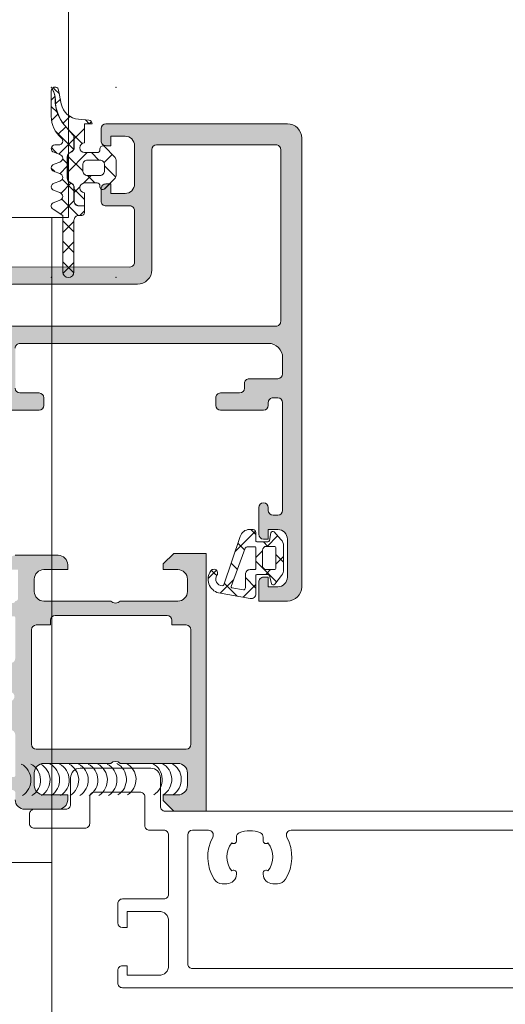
# Model space of a CAD drawing. Header units: millimetres. Extents: x 144573 to 336993, y 74252 to 247042.
# Tile 815 of 1056: x 198289 to 198340, y 222058 to 222161. Entities that reach past the tile are written whole.
import ezdxf

# ---------------------------------------------------------------- set-up
doc = ezdxf.new("R2010")
doc.units = ezdxf.units.MM
doc.layers.add('FASÁDA DETAILNÍ', color=255, linetype='Continuous', lineweight=0)

msp = doc.modelspace()

# ---------------------------------------------------------------- hatches: boundary and pattern name
at = {"layer": 'FASÁDA DETAILNÍ'}
h = msp.add_hatch(dxfattribs=at)
h.set_pattern_fill('ANSI37', color=256, scale=0.48, style=0)
h.set_pattern_definition([(45, (198296.3052, 222150.2191), (-1.07763, 1.07763), []), (135, (198296.3052, 222150.2191), (-1.07763, -1.07763), [])])
edge = h.paths.add_edge_path()
edge.add_line((198293.222, 222143.005), (198292.615, 222143.232))
edge.add_arc((198292.715, 222143.609), 0.39, 104.92937, 255.07063, ccw=False)
edge.add_line((198292.615, 222143.986), (198293.222, 222144.213))
edge.add_arc((198293.115, 222144.609), 0.41, -74.93237, 74.93237)
edge.add_line((198293.222, 222145.005), (198292.615, 222145.232))
edge.add_arc((198292.715, 222145.609), 0.39, 104.92916, 255.07084, ccw=False)
edge.add_line((198292.615, 222145.986), (198293.222, 222146.213))
edge.add_arc((198293.115, 222146.609), 0.41, -74.93257, 74.93258)
edge.add_line((198293.222, 222147.005), (198292.615, 222147.232))
edge.add_arc((198292.715, 222147.609), 0.39, 90, 255.07068, ccw=False)
edge.add_line((198292.715, 222147.999), (198293.115, 222147.999))
edge.add_arc((198293.115, 222148.409), 0.41, -90, 49.68006)
edge.add_arc((198295.315, 222151.001), 2.99, 179.99867, 229.68006, ccw=False)
edge.add_line((198292.325, 222151.001), (198292.325, 222153.673))
edge.add_arc((198292.715, 222153.674), 0.39, 144.35943, 180.08193, ccw=False)
edge.add_line((198292.398, 222153.901), (198292.528, 222153.643))
edge.add_arc((198290.749, 222152.75), 1.99, -0.61887, 26.65479, ccw=False)
edge.add_arc((198296.753, 222152.685), 4.014, 179.38113, 220.64118)
edge.add_line((198293.707, 222150.071), (198294.588, 222149.045))
edge.add_arc((198294.219, 222148.728), 0.486, 0, 40.64118, ccw=False)
edge.add_line((198294.705, 222148.728), (198294.705, 222147.731))
edge.add_arc((198294.215, 222147.731), 0.49, -60, 0, ccw=False)
edge.add_line((198294.46, 222147.306), (198294.26, 222147.191))
edge.add_arc((198294.515, 222146.749), 0.51, 120, 180)
edge.add_line((198294.005, 222146.749), (198294.005, 222144.512))
edge.add_arc((198294.515, 222144.512), 0.51, 180, 240)
edge.add_line((198294.26, 222144.07), (198294.46, 222143.955))
edge.add_arc((198294.215, 222143.531), 0.49, 0, 60, ccw=False)
edge.add_line((198294.705, 222143.531), (198294.705, 222142.131))
edge.add_arc((198295.215, 222142.131), 0.51, 180, 270)
edge.add_line((198295.215, 222141.621), (198295.805, 222141.621))
edge.add_line((198295.805, 222141.621), (198295.805, 222140.909))
edge.add_arc((198295.515, 222140.909), 0.29, -90, -0.00008, ccw=False)
edge.add_line((198295.515, 222140.619), (198295.215, 222140.619))
edge.add_arc((198295.215, 222140.109), 0.51, 89.9796, 180.02429)
edge.add_line((198294.705, 222140.109), (198294.705, 222134.709))
edge.add_arc((198294.115, 222134.709), 0.59, -180, -0.00032, ccw=False)
edge.add_line((198293.525, 222134.709), (198293.525, 222140.614))
edge.add_line((198293.525, 222140.614), (198292.52, 222141.271))
edge.add_arc((198292.715, 222141.609), 0.39, 104.92976, 240.04058, ccw=False)
edge.add_line((198292.615, 222141.986), (198293.222, 222142.213))
edge.add_arc((198293.115, 222142.609), 0.41, -74.93237, 74.93237)
h = msp.add_hatch(dxfattribs=at)
h.set_pattern_fill('ANSI37', color=256, scale=0.625, style=0)
h.set_pattern_definition([(45, (198296.3052, 222150.2191), (-1.40317, 1.40317), []), (135, (198296.3052, 222150.2191), (-1.40317, -1.40317), [])])
edge = h.paths.add_edge_path()
edge.add_arc((198297.715, 222143.609), 0.29, -179.99949, -44.99756, ccw=False)
edge.add_line((198297.425, 222143.609), (198297.425, 222143.709))
edge.add_arc((198297.115, 222143.709), 0.31, 0, 90)
edge.add_line((198297.115, 222144.019), (198295.815, 222144.019))
edge.add_arc((198295.815, 222143.509), 0.51, 90, 268.87648)
edge.add_line((198295.805, 222142.999), (198295.805, 222141.641))
edge.add_line((198295.805, 222141.641), (198295.215, 222141.641))
edge.add_arc((198295.215, 222142.131), 0.49, 180, 270, ccw=False)
edge.add_line((198294.725, 222142.131), (198294.725, 222143.531))
edge.add_arc((198294.215, 222143.531), 0.51, 0, 60)
edge.add_line((198294.47, 222143.972), (198294.27, 222144.088))
edge.add_arc((198294.515, 222144.512), 0.49, 180, 240, ccw=False)
edge.add_line((198294.025, 222144.512), (198294.025, 222146.749))
edge.add_arc((198294.515, 222146.749), 0.49, 120, 180, ccw=False)
edge.add_line((198294.27, 222147.173), (198294.47, 222147.289))
edge.add_arc((198294.215, 222147.731), 0.51, -60, 0)
edge.add_line((198294.725, 222147.731), (198294.725, 222148.728))
edge.add_arc((198294.219, 222148.728), 0.506, 0, 40.64118)
edge.add_line((198294.603, 222149.058), (198293.722, 222150.084))
edge.add_arc((198296.753, 222152.685), 3.994, 179.38113, 220.64118, ccw=False)
edge.add_arc((198290.749, 222152.75), 2.01, -0.61887, 26.65479)
edge.add_line((198292.546, 222153.652), (198292.412, 222153.919))
edge.add_arc((198292.715, 222153.674), 0.39, 11.01056, 141.08797, ccw=False)
edge.add_line((198293.098, 222153.748), (198293.378, 222152.31))
edge.add_arc((198295.351, 222152.694), 2.01, 191.0025, 265.00475)
edge.add_line((198295.176, 222150.691), (198296.249, 222150.598))
edge.add_arc((198296.215, 222150.209), 0.39, 1.46987, 85.084, ccw=False)
edge.add_line((198296.605, 222150.219), (198295.805, 222150.219))
edge.add_line((198295.805, 222150.219), (198295.805, 222148.219))
edge.add_arc((198295.815, 222147.709), 0.51, 91.12352, 270)
edge.add_line((198295.815, 222147.199), (198297.115, 222147.199))
edge.add_arc((198297.115, 222147.509), 0.31, -90, 0)
edge.add_line((198297.425, 222147.509), (198297.425, 222147.609))
edge.add_arc((198297.715, 222147.609), 0.29, 45.00331, 179.99443, ccw=False)
edge.add_line((198297.92, 222147.814), (198298.962, 222146.774))
edge.add_arc((198298.615, 222146.427), 0.49, 0, 45.02016, ccw=False)
edge.add_line((198299.105, 222146.427), (198299.105, 222144.791))
edge.add_arc((198298.615, 222144.791), 0.49, -45.0277, 0, ccw=False)
edge.add_line((198298.961, 222144.444), (198297.92, 222143.404))
edge = h.paths.add_edge_path()
edge.add_arc((198296.115, 222145.309), 0.5, 180, 270)
edge.add_line((198296.115, 222144.809), (198297.415, 222144.809))
edge.add_arc((198297.415, 222145.309), 0.5, 269.99786, 360.00214)
edge.add_line((198297.915, 222145.309), (198297.915, 222145.909))
edge.add_arc((198297.415, 222145.909), 0.5, -0.00214, 90.00214)
edge.add_line((198297.415, 222146.409), (198296.115, 222146.409))
edge.add_arc((198296.115, 222145.909), 0.5, 90, 180)
edge.add_line((198295.615, 222145.909), (198295.615, 222145.309))
h = msp.add_hatch(color=256, dxfattribs=at)
edge = h.paths.add_edge_path(flags=16)
edge.add_ellipse((198315.851, 222129.519), major_axis=(-0.5, 0), ratio=1, start_angle=89.99702, end_angle=180.00298)
edge.add_line((198316.351, 222129.519), (198316.351, 222147.519))
edge.add_ellipse((198315.851, 222147.519), major_axis=(-0.5, 0), ratio=1, start_angle=179.99702, end_angle=270.00298)
edge.add_line((198315.851, 222148.019), (198303.351, 222148.019))
edge.add_ellipse((198303.351, 222147.519), major_axis=(-0.5, 0), ratio=1, start_angle=270.0025, end_angle=359.9975)
edge.add_line((198302.851, 222147.519), (198302.851, 222134.916))
edge.add_ellipse((198301.351, 222134.916), major_axis=(-1.5, 0), ratio=1, start_angle=89.99996, end_angle=180.00004, ccw=False)
edge.add_line((198301.351, 222133.416), (198288.351, 222133.416))
edge.add_ellipse((198288.351, 222132.916), major_axis=(-0.5, 0), ratio=1, start_angle=-90.00004, end_angle=0.00004)
edge.add_line((198287.851, 222132.916), (198287.851, 222129.519))
edge.add_ellipse((198288.351, 222129.519), major_axis=(-0.5, 0), ratio=1, start_angle=-0.00004, end_angle=90.00004)
edge.add_line((198288.351, 222129.019), (198315.851, 222129.019))
edge = h.paths.add_edge_path()
edge.add_line((198317.051, 222100.219), (198314.051, 222100.219))
edge.add_line((198314.051, 222100.219), (198314.051, 222102.219))
edge.add_arc((198314.551, 222102.219), 0.5, 89.99702, 180.00298, ccw=False)
edge.add_line((198314.551, 222102.719), (198315.051, 222102.719))
edge.add_line((198315.051, 222102.719), (198315.051, 222101.719))
edge.add_line((198315.051, 222101.719), (198316.051, 222101.719))
edge.add_arc((198316.051, 222102.719), 1, 270.00367, 359.99633)
edge.add_line((198317.051, 222102.719), (198317.051, 222106.719))
edge.add_arc((198316.051, 222106.719), 1, 0.00172, 89.99828)
edge.add_line((198316.051, 222107.719), (198315.051, 222107.719))
edge.add_line((198315.051, 222107.719), (198315.051, 222106.719))
edge.add_line((198315.051, 222106.719), (198314.551, 222106.719))
edge.add_arc((198314.551, 222107.219), 0.5, 180.00064, 269.99936, ccw=False)
edge.add_line((198314.051, 222107.219), (198314.051, 222110.019))
edge.add_arc((198314.551, 222110.019), 0.5, 0, 180, ccw=False)
edge.add_line((198315.051, 222110.019), (198315.051, 222109.719))
edge.add_arc((198315.551, 222109.719), 0.5, 180.00123, 269.99877)
edge.add_line((198315.551, 222109.219), (198316.051, 222109.219))
edge.add_arc((198316.051, 222109.719), 0.5, 270.00778, 359.99222)
edge.add_line((198316.551, 222109.719), (198316.551, 222121.019))
edge.add_arc((198316.051, 222121.019), 0.5, 0.0025, 89.9975)
edge.add_line((198316.051, 222121.519), (198315.551, 222121.519))
edge.add_arc((198315.551, 222121.019), 0.5, 89.99282, 180.00718)
edge.add_line((198315.051, 222121.019), (198315.051, 222120.719))
edge.add_arc((198314.551, 222120.719), 0.5, 270.0072, 359.9928, ccw=False)
edge.add_line((198314.551, 222120.219), (198310.051, 222120.219))
edge.add_arc((198310.051, 222120.719), 0.5, 180.00064, 269.99936, ccw=False)
edge.add_line((198309.551, 222120.719), (198309.551, 222121.519))
edge.add_arc((198310.051, 222121.519), 0.5, 89.99702, 180.00298, ccw=False)
edge.add_line((198310.051, 222122.019), (198312.051, 222122.019))
edge.add_arc((198312.051, 222122.519), 0.5, 270.00778, 359.99222)
edge.add_line((198312.551, 222122.519), (198312.551, 222123.019))
edge.add_arc((198313.051, 222123.019), 0.5, 89.99282, 180.00718, ccw=False)
edge.add_line((198313.051, 222123.519), (198316.051, 222123.519))
edge.add_arc((198316.051, 222124.019), 0.5, 270.00631, 359.99369)
edge.add_line((198316.551, 222124.019), (198316.551, 222125.719))
edge.add_arc((198315.051, 222125.719), 1.5, 359.99878, 450.00122)
edge.add_line((198315.051, 222127.219), (198289.051, 222127.219))
edge.add_arc((198289.051, 222126.719), 0.5, 89.99761, 180.00239)
edge.add_line((198288.551, 222126.719), (198288.551, 222122.519))
edge.add_arc((198289.051, 222122.519), 0.5, 180.00064, 269.99936)
edge.add_line((198289.051, 222122.019), (198291.051, 222122.019))
edge.add_arc((198291.051, 222121.519), 0.5, 0.0025, 89.9975, ccw=False)
edge.add_line((198291.551, 222121.519), (198291.551, 222120.719))
edge.add_arc((198291.051, 222120.719), 0.5, 270.00602, 359.99398, ccw=False)
edge.add_line((198291.051, 222120.219), (198286.051, 222120.219))
edge.add_line((198286.051, 222120.219), (198285.293, 222120.436))
edge.add_arc((198285.211, 222120.148), 0.3, 73.99998, 142.09519)
edge.add_arc((198284.737, 222120.517), 0.3, 270.00003, 322.09528, ccw=False)
edge.add_line((198284.737, 222120.217), (198282.673, 222120.217))
edge.add_arc((198282.673, 222120.617), 0.4, 158.02623, 270.00007, ccw=False)
edge.add_line((198282.302, 222120.766), (198283.118, 222122.79))
edge.add_arc((198283.304, 222122.715), 0.2, 65.85891, 158.02609, ccw=False)
edge.add_line((198283.386, 222122.897), (198285.769, 222121.829))
edge.add_arc((198285.851, 222122.011), 0.2, 245.85897, 360.8199)
edge.add_line((198286.051, 222122.014), (198286.051, 222133.318))
edge.add_arc((198285.86, 222133.327), 0.192, 357.47778, 451.04445)
edge.add_line((198285.856, 222133.518), (198285.436, 222133.518))
edge.add_line((198285.436, 222133.518), (198282.97, 222132.087))
edge.add_arc((198282.819, 222132.346), 0.3, 195.99997, 300.1792, ccw=False)
edge.add_line((198282.531, 222132.263), (198282.103, 222133.755))
edge.add_line((198282.103, 222133.755), (198281.605, 222134.619))
edge.add_arc((198281.951, 222134.819), 0.4, 90.00003, 209.99999, ccw=False)
edge.add_line((198281.951, 222135.219), (198286.059, 222135.218))
edge.add_line((198286.059, 222135.218), (198300.551, 222135.216))
edge.add_arc((198300.551, 222135.716), 0.5, 269.97959, 360.00002)
edge.add_line((198301.051, 222135.716), (198301.051, 222141.119))
edge.add_arc((198300.551, 222141.119), 0.5, 359.99996, 450.00004)
edge.add_line((198300.551, 222141.619), (198298.051, 222141.619))
edge.add_arc((198298.051, 222142.119), 0.5, 179.99996, 270.00004, ccw=False)
edge.add_line((198297.551, 222142.119), (198297.551, 222143.419))
edge.add_arc((198298.051, 222143.419), 0.5, 89.99761, 180.00239, ccw=False)
edge.add_line((198298.051, 222143.919), (198298.551, 222143.919))
edge.add_line((198298.551, 222143.919), (198298.551, 222142.919))
edge.add_line((198298.551, 222142.919), (198300.051, 222142.919))
edge.add_arc((198300.051, 222143.919), 1, 270.00182, 359.99818)
edge.add_line((198301.051, 222143.919), (198301.051, 222147.919))
edge.add_arc((198300.051, 222147.919), 1, 0.00397, 89.99603)
edge.add_line((198300.051, 222148.919), (198298.551, 222148.919))
edge.add_line((198298.551, 222148.919), (198298.551, 222147.919))
edge.add_line((198298.551, 222147.919), (198298.051, 222147.919))
edge.add_arc((198298.051, 222148.419), 0.5, 179.99702, 270.00298, ccw=False)
edge.add_line((198297.551, 222148.419), (198297.551, 222149.719))
edge.add_arc((198298.051, 222149.719), 0.5, 90.00064, 179.99936, ccw=False)
edge.add_line((198298.051, 222150.219), (198317.051, 222150.219))
edge.add_arc((198317.051, 222148.719), 1.5, -0.00112, 90.00112, ccw=False)
edge.add_line((198318.551, 222148.719), (198318.551, 222101.719))
edge.add_arc((198317.051, 222101.719), 1.5, 270.0023, 359.9977, ccw=False)
h = msp.add_hatch(dxfattribs=at)
h.set_pattern_fill('ANSI37', color=256, scale=0.625, angle=90, style=0)
h.set_pattern_definition([(135, (223145.3693, 214980.7192), (-1.40316502, -1.40316502), []), (225, (223145.3693, 214980.7192), (1.40316502, -1.40316502), [])])
edge = h.paths.add_edge_path(flags=16)
edge.add_ellipse((198313.149, 222103.021), major_axis=(-0.498, 0), ratio=1, start_angle=-90.19258, end_angle=0.25472, ccw=False)
edge.add_line((198313.151, 222103.519), (198313.651, 222103.519))
edge.add_ellipse((198313.651, 222103.619), major_axis=(-0.1, 0), ratio=1, start_angle=89.99183, end_angle=180.00874)
edge.add_line((198313.751, 222103.619), (198313.751, 222105.82))
edge.add_ellipse((198313.651, 222105.82), major_axis=(-0.1, 0), ratio=1, start_angle=180.00152, end_angle=269.99848)
edge.add_line((198313.651, 222105.92), (198312.839, 222105.92))
edge.add_ellipse((198312.839, 222105.72), major_axis=(-0.2, 0), ratio=1, start_angle=270.00243, end_angle=344.31138)
edge.add_line((198312.647, 222105.774), (198311.159, 222101.755))
edge.add_ellipse((198311.253, 222101.721), major_axis=(-0.1, 0), ratio=1, start_angle=-20.31218, end_angle=79.67772)
edge.add_line((198311.235, 222101.622), (198312.445, 222101.402))
edge.add_ellipse((198312.451, 222101.602), major_axis=(-0.2, 0), ratio=1, start_angle=88.13503, end_angle=180.00104)
edge.add_line((198312.651, 222101.602), (198312.651, 222103.019))
edge = h.paths.add_edge_path(flags=16)
edge.add_ellipse((198315.651, 222103.719), major_axis=(-0.2, 0), ratio=1, start_angle=89.99976, end_angle=180.00024)
edge.add_line((198315.851, 222103.719), (198315.851, 222105.754))
edge.add_ellipse((198315.651, 222105.754), major_axis=(-0.2, 0), ratio=1, start_angle=179.99865, end_angle=270.00049)
edge.add_line((198315.651, 222105.954), (198314.851, 222105.954))
edge.add_ellipse((198314.851, 222105.554), major_axis=(-0.4, 0), ratio=1, start_angle=270.00126, end_angle=359.99802)
edge.add_line((198314.451, 222105.554), (198314.451, 222103.919))
edge.add_ellipse((198314.851, 222103.919), major_axis=(-0.4, 0), ratio=1, start_angle=-0.00044, end_angle=90.00101)
edge.add_line((198314.851, 222103.519), (198315.651, 222103.519))
edge = h.paths.add_edge_path()
edge.add_arc((198315.575, 222102.119), 0.2, 195.00152, 319.99768, ccw=False)
edge.add_line((198315.381, 222102.067), (198315.191, 222102.871))
edge.add_arc((198314.998, 222102.819), 0.2, 15.00286, 89.99725)
edge.add_line((198314.998, 222103.019), (198313.901, 222103.019))
edge.add_arc((198313.901, 222102.869), 0.15, 89.99604, 180.00396)
edge.add_line((198313.751, 222102.869), (198313.751, 222100.986))
edge.add_arc((198313.251, 222100.986), 0.5, -99.93357, 0.00022, ccw=False)
edge.add_line((198313.165, 222100.494), (198309.845, 222101.075))
edge.add_arc((198310.251, 222102.519), 1.5, 144.91245, 254.29308, ccw=False)
edge.add_arc((198309.351, 222103.151), 0.4, -35.088, 144.912, ccw=False)
edge.add_arc((198310.232, 222102.517), 0.686, 143.85881, 269.51564)
edge.add_arc((198310.246, 222101.98), 0.15, 262.50392, 340.98385)
edge.add_line((198310.388, 222101.931), (198312.116, 222106.977))
edge.add_arc((198313.082, 222106.719), 1, 89.99943, 165.04109, ccw=False)
edge.add_line((198313.082, 222107.719), (198313.451, 222107.719))
edge.add_arc((198313.451, 222107.419), 0.3, 0.00319, 89.99604, ccw=False)
edge.add_line((198313.751, 222107.419), (198313.751, 222106.569))
edge.add_arc((198313.901, 222106.569), 0.15, 179.99507, 270.00493)
edge.add_line((198313.901, 222106.419), (198314.998, 222106.419))
edge.add_arc((198314.998, 222106.619), 0.2, 270.00261, 344.99763)
edge.add_line((198315.191, 222106.567), (198315.32, 222107.371))
edge.add_arc((198315.513, 222107.319), 0.2, 44.99256, 165.01021, ccw=False)
edge.add_line((198315.655, 222107.46), (198316.381, 222106.685))
edge.add_arc((198315.651, 222106.001), 1, -0.00003, 43.11854, ccw=False)
edge.add_line((198316.651, 222106.001), (198316.651, 222103.522))
edge.add_arc((198315.651, 222103.522), 1, 322.17221, 359.99994, ccw=False)
edge.add_line((198316.441, 222102.909), (198315.728, 222101.991))
h = msp.add_hatch(color=256, dxfattribs=at)
edge = h.paths.add_edge_path()
edge.add_arc((198288.431, 222081.919), 0.12, 270, 360, ccw=False)
edge.add_line((198288.431, 222081.799), (198285.671, 222081.799))
edge.add_arc((198285.671, 222081.499), 0.3, 450, 540)
edge.add_line((198285.371, 222081.499), (198285.371, 222080.519))
edge.add_arc((198285.671, 222080.519), 0.3, 180, 270)
edge.add_line((198285.671, 222080.219), (198287.551, 222080.219))
edge.add_arc((198287.819, 222080.14), 0.279, 88.83713, 163.57541, ccw=False)
edge.add_line((198287.824, 222080.419), (198288.278, 222080.419))
edge.add_arc((198288.284, 222080.14), 0.279, 16.41988, 91.16459, ccw=False)
edge.add_line((198288.551, 222080.219), (198288.551, 222079.419))
edge.add_arc((198289.551, 222079.419), 1, 180, 270)
edge.add_line((198289.551, 222078.419), (198293.051, 222078.419))
edge.add_arc((198293.051, 222079.419), 1, 270.00114, 359.99886)
edge.add_line((198294.051, 222079.419), (198294.051, 222079.919))
edge.add_line((198294.051, 222079.919), (198291.551, 222079.919))
edge.add_arc((198291.551, 222080.919), 1, 180.0026, 269.9974, ccw=False)
edge.add_line((198290.551, 222080.919), (198290.551, 222082.219))
edge.add_arc((198291.551, 222082.219), 1, 90.00301, 179.99699, ccw=False)
edge.add_line((198291.551, 222083.219), (198298.551, 222083.219))
edge.add_arc((198299.051, 222082.694), 0.725, 46.40382, 133.59618, ccw=False)
edge.add_line((198299.551, 222083.219), (198305.585, 222083.219))
edge.add_arc((198305.585, 222082.219), 1, 360.00301, 449.99699, ccw=False)
edge.add_line((198306.585, 222082.219), (198306.585, 222080.919))
edge.add_arc((198305.585, 222080.919), 1, 270.0026, 359.9974, ccw=False)
edge.add_line((198305.585, 222079.919), (198304.051, 222079.919))
edge.add_line((198304.051, 222079.919), (198304.051, 222079.319))
edge.add_line((198304.051, 222079.319), (198305.151, 222078.219))
edge.add_line((198305.151, 222078.219), (198308.551, 222078.219))
edge.add_line((198308.551, 222078.219), (198308.551, 222105.219))
edge.add_line((198308.551, 222105.219), (198305.151, 222105.219))
edge.add_line((198305.151, 222105.219), (198304.051, 222104.119))
edge.add_line((198304.051, 222104.119), (198304.051, 222103.519))
edge.add_line((198304.051, 222103.519), (198305.585, 222103.519))
edge.add_arc((198305.585, 222102.519), 1, 360.0026, 449.9974, ccw=False)
edge.add_line((198306.585, 222102.519), (198306.585, 222101.219))
edge.add_arc((198305.585, 222101.219), 1, 270.00301, 359.99699, ccw=False)
edge.add_line((198305.585, 222100.219), (198299.551, 222100.219))
edge.add_arc((198299.051, 222100.744), 0.725, 226.40382, 313.59618, ccw=False)
edge.add_line((198298.551, 222100.219), (198291.551, 222100.219))
edge.add_arc((198291.551, 222101.219), 1, 180.00301, 269.99699, ccw=False)
edge.add_line((198290.551, 222101.219), (198290.551, 222102.519))
edge.add_arc((198291.551, 222102.519), 1, 90.0026, 179.9974, ccw=False)
edge.add_line((198291.551, 222103.519), (198294.051, 222103.519))
edge.add_line((198294.051, 222103.519), (198294.051, 222104.019))
edge.add_arc((198293.051, 222104.019), 1, 360.00114, 449.99886)
edge.add_line((198293.051, 222105.019), (198288.551, 222105.019))
edge.add_arc((198288.551, 222104.519), 0.5, 449.99882, 540.00118)
edge.add_line((198288.051, 222104.519), (198288.051, 222103.519))
edge.add_line((198288.051, 222103.519), (198288.851, 222103.519))
edge.add_line((198288.851, 222103.519), (198288.851, 222100.519))
edge.add_arc((198288.551, 222100.519), 0.3, 269.99949, 360.00051, ccw=False)
edge.add_arc((198288.284, 222100.298), 0.279, 268.83541, 343.58012, ccw=False)
edge.add_line((198288.278, 222100.019), (198287.824, 222100.019))
edge.add_arc((198287.819, 222100.298), 0.279, 196.42459, 271.16287, ccw=False)
edge.add_line((198287.551, 222100.219), (198285.671, 222100.219))
edge.add_arc((198285.671, 222099.919), 0.3, 450, 540)
edge.add_line((198285.371, 222099.919), (198285.371, 222098.939))
edge.add_arc((198285.671, 222098.939), 0.3, 180, 270)
edge.add_line((198285.671, 222098.639), (198288.431, 222098.639))
edge.add_arc((198288.431, 222098.519), 0.12, 360, 450, ccw=False)
edge.add_line((198288.551, 222098.519), (198288.551, 222094.219))
edge.add_arc((198288.051, 222094.219), 0.5, 270, 360, ccw=False)
edge.add_line((198288.051, 222093.719), (198287.351, 222093.719))
edge.add_line((198287.351, 222093.719), (198284.958, 222095.1))
edge.add_arc((198284.889, 222094.981), 0.138, 420, 547.70244)
edge.add_arc((198289.731, 222095.428), 5, 185.34923, 251.2906)
edge.add_arc((198287.966, 222090.219), 0.5, 288.7094, 431.2906, ccw=False)
edge.add_arc((198289.731, 222085.01), 5, 108.7094, 174.65077)
edge.add_arc((198284.889, 222085.457), 0.138, 172.29756, 300)
edge.add_line((198284.958, 222085.338), (198287.351, 222086.719))
edge.add_line((198287.351, 222086.719), (198288.051, 222086.719))
edge.add_arc((198288.051, 222086.219), 0.5, 360, 450, ccw=False)
edge.add_line((198288.551, 222086.219), (198288.551, 222081.919))
edge = h.paths.add_edge_path(flags=16)
edge.add_arc((198306.451, 222097.219), 0.5, 360, 450, ccw=False)
edge.add_line((198306.951, 222097.219), (198306.951, 222085.219))
edge.add_arc((198306.451, 222085.219), 0.5, 270, 360, ccw=False)
edge.add_line((198306.451, 222084.719), (198290.751, 222084.719))
edge.add_arc((198290.751, 222085.219), 0.5, 180, 270, ccw=False)
edge.add_line((198290.251, 222085.219), (198290.251, 222097.219))
edge.add_arc((198290.751, 222097.219), 0.5, 90, 180, ccw=False)
edge.add_line((198290.751, 222097.719), (198292.251, 222097.719))
edge.add_line((198292.251, 222097.719), (198292.251, 222098.219))
edge.add_arc((198292.751, 222098.219), 0.5, 90, 180, ccw=False)
edge.add_line((198292.751, 222098.719), (198304.451, 222098.719))
edge.add_arc((198304.451, 222098.219), 0.5, 360, 450, ccw=False)
edge.add_line((198304.951, 222098.219), (198304.951, 222097.719))
edge.add_line((198304.951, 222097.719), (198306.451, 222097.719))

# ---------------------------------------------------------------- linework, layer by layer
for p, q in [((198292.369, 222140.394), (198292.369, 221667.678)), ((198305.151, 222105.219), (198304.051, 222104.119)), ((198308.551, 222105.219), (198305.151, 222105.219)), ((198308.551, 222078.219), (198308.551, 222105.219)), ((198293.051, 222105.019), (198288.551, 222105.019)), ((198294.051, 222103.519), (198294.051, 222104.019)), ((198304.051, 222104.119), (198304.051, 222103.519)), ((198291.551, 222103.519), (198294.051, 222103.519)), ((198304.051, 222103.519), (198305.585, 222103.519)), ((198290.551, 222101.219), (198290.551, 222102.519)), ((198306.585, 222102.519), (198306.585, 222101.219)), ((198298.551, 222100.219), (198291.551, 222100.219)), ((198305.585, 222100.219), (198299.551, 222100.219)), ((198292.251, 222097.719), (198292.251, 222098.219)), ((198292.751, 222098.719), (198304.451, 222098.719)), ((198304.951, 222098.219), (198304.951, 222097.719)), ((198290.251, 222085.219), (198290.251, 222097.219)), ((198290.751, 222097.719), (198292.251, 222097.719)), ((198304.951, 222097.719), (198306.451, 222097.719)), ((198306.951, 222097.219), (198306.951, 222085.219)), ((198306.451, 222084.719), (198290.751, 222084.719)), ((198291.551, 222083.219), (198298.551, 222083.219)), ((198299.551, 222083.219), (198305.585, 222083.219)), ((198290.551, 222080.919), (198290.551, 222082.219)), ((198306.585, 222082.219), (198306.585, 222080.919)), ((198294.051, 222079.919), (198291.551, 222079.919)), ((198294.051, 222079.419), (198294.051, 222079.919)), ((198305.585, 222079.919), (198304.051, 222079.919)), ((198304.051, 222079.919), (198304.051, 222079.319)), ((198304.051, 222079.319), (198305.151, 222078.219)), ((198289.551, 222078.419), (198293.051, 222078.419)), ((198305.151, 222078.219), (198308.551, 222078.219)), ((198286.369, 222072.831), (198292.369, 222072.831))]:
    msp.add_line(p, q, dxfattribs=at)
msp.add_lwpolyline([(198250.115, 222221.364), (198250.115, 222609.055), (198294.115, 222609.055), (198294.115, 222221.364), (198294.115, 222140.394), (198250.115, 222140.394)], close=True, dxfattribs=at)
at = {"layer": 'FASÁDA DETAILNÍ', "color": 7}
for points in [[(198293.222, 222143.005), (198292.615, 222143.232, -0.7683067), (198292.615, 222143.986), (198293.222, 222144.213, 0.7663897), (198293.222, 222145.005), (198292.615, 222145.232, -0.7683097), (198292.615, 222145.986), (198293.222, 222146.213, 0.7663926), (198293.222, 222147.005), (198292.615, 222147.232, -0.8775222), (198292.715, 222147.999), (198293.115, 222147.999, 0.6981291), (198293.38, 222148.722, -0.2202366), (198292.325, 222151.001), (198292.325, 222153.673, -0.1571435), (198292.398, 222153.901), (198292.528, 222153.643, -0.1195688), (198292.739, 222152.729, 0.1820015), (198293.707, 222150.071), (198294.588, 222149.045, -0.1792131), (198294.705, 222148.728), (198294.705, 222147.731, -0.2679492), (198294.46, 222147.306), (198294.26, 222147.191, 0.2679492), (198294.005, 222146.749), (198294.005, 222144.512, 0.2679492), (198294.26, 222144.07), (198294.46, 222143.955, -0.2679492), (198294.705, 222143.531), (198294.705, 222142.131, 0.4142136), (198295.215, 222141.621), (198295.805, 222141.621), (198295.805, 222140.909, -0.4142132), (198295.515, 222140.619), (198295.215, 222140.619, 0.414442), (198294.705, 222140.109), (198294.705, 222134.709, -0.9999972), (198293.525, 222134.709), (198293.525, 222140.614), (198292.52, 222141.271, -0.6688783), (198292.615, 222141.986), (198293.222, 222142.213, 0.7663897), (198293.222, 222143.005)], [(198297.92, 222143.404, -0.6681908), (198297.425, 222143.609), (198297.425, 222143.709, 0.4142136), (198297.115, 222144.019), (198295.815, 222144.019, 0.9902432), (198295.805, 222142.999), (198295.805, 222141.641), (198295.215, 222141.641, -0.4142136), (198294.725, 222142.131), (198294.725, 222143.531, 0.2679492), (198294.47, 222143.972), (198294.27, 222144.088, -0.2679492), (198294.025, 222144.512), (198294.025, 222146.749, -0.2679492), (198294.27, 222147.173), (198294.47, 222147.289, 0.2679492), (198294.725, 222147.731), (198294.725, 222148.728, 0.1792131), (198294.603, 222149.058), (198293.722, 222150.084, -0.1820015), (198292.759, 222152.728, 0.1195688), (198292.546, 222153.652), (198292.412, 222153.919, -0.6375452), (198293.098, 222153.748), (198293.378, 222152.31, 0.3346063), (198295.176, 222150.691), (198296.249, 222150.598, -0.3819335), (198296.605, 222150.219), (198295.805, 222150.219), (198295.805, 222148.219, 0.9902431), (198295.815, 222147.199), (198297.115, 222147.199, 0.4142136), (198297.425, 222147.509), (198297.425, 222147.609, -0.6681226), (198297.92, 222147.814), (198298.962, 222146.774, -0.1990038), (198299.105, 222146.427), (198299.105, 222144.791, -0.199038), (198298.961, 222144.444), (198297.92, 222143.404)], [(198295.615, 222145.309, 0.4142136), (198296.115, 222144.809), (198297.415, 222144.809, 0.4142354), (198297.915, 222145.309), (198297.915, 222145.909, 0.4142354), (198297.415, 222146.409), (198296.115, 222146.409, 0.4142136), (198295.615, 222145.909), (198295.615, 222145.309)]]:
    msp.add_lwpolyline(points, format="xyb", close=True, dxfattribs=at)
at = {"layer": 'FASÁDA DETAILNÍ'}
for points in [[(198286.059, 222135.218), (198300.551, 222135.216), (198300.551, 222135.216, 0.414318), (198301.051, 222135.716), (198301.051, 222141.119), (198301.051, 222141.119, 0.414214), (198300.551, 222141.619), (198298.051, 222141.619), (198298.051, 222141.619, -0.414214), (198297.551, 222142.119), (198297.551, 222143.419), (198297.551, 222143.419, -0.414238), (198298.051, 222143.919), (198298.551, 222143.919), (198298.551, 222142.919), (198300.051, 222142.919), (198300.051, 222142.919, 0.414195), (198301.051, 222143.919), (198301.051, 222147.919), (198301.051, 222147.919, 0.414173), (198300.051, 222148.919), (198298.551, 222148.919), (198298.551, 222147.919), (198298.051, 222147.919), (198298.051, 222147.919, -0.414244), (198297.551, 222148.419), (198297.551, 222149.719), (198297.551, 222149.719, -0.414207), (198298.051, 222150.219), (198317.051, 222150.219), (198317.051, 222150.219, -0.414225), (198318.551, 222148.719), (198318.551, 222101.719), (198318.551, 222101.719, -0.41419), (198317.051, 222100.219), (198317.051, 222100.219), (198314.051, 222100.219), (198314.051, 222102.219), (198314.051, 222102.219, -0.414244), (198314.551, 222102.719), (198315.051, 222102.719), (198315.051, 222101.719), (198316.051, 222101.719), (198316.051, 222101.719, 0.414176), (198317.051, 222102.719), (198317.051, 222106.719), (198317.051, 222106.719, 0.414196), (198316.051, 222107.719), (198315.051, 222107.719), (198315.051, 222106.719), (198314.551, 222106.719), (198314.551, 222106.719, -0.414207), (198314.051, 222107.219), (198314.051, 222110.019), (198314.051, 222110.019, -1), (198315.051, 222110.019), (198315.051, 222109.719), (198315.051, 222109.719, 0.414201), (198315.551, 222109.219), (198316.051, 222109.219), (198316.051, 222109.219, 0.414134), (198316.551, 222109.719), (198316.551, 222121.019), (198316.551, 222121.019, 0.414188), (198316.051, 222121.519), (198315.551, 222121.519), (198315.551, 222121.519, 0.414287), (198315.051, 222121.019), (198315.051, 222120.719), (198315.051, 222120.719, -0.41414), (198314.551, 222120.219), (198310.051, 222120.219), (198310.051, 222120.219, -0.414207), (198309.551, 222120.719), (198309.551, 222121.519), (198309.551, 222121.519, -0.414244), (198310.051, 222122.019), (198312.051, 222122.019), (198312.051, 222122.019, 0.414134), (198312.551, 222122.519), (198312.551, 222123.019), (198312.551, 222123.019, -0.414287), (198313.051, 222123.519), (198316.051, 222123.519), (198316.051, 222123.519, 0.414149), (198316.551, 222124.019), (198316.551, 222125.719), (198316.551, 222125.719, 0.414226), (198315.051, 222127.219), (198289.051, 222127.219), (198289.051, 222127.219, 0.414238), (198288.551, 222126.719)], [(198288.551, 222122.519, 0.414207), (198289.051, 222122.019), (198291.051, 222122.019), (198291.051, 222122.019, -0.414188), (198291.551, 222121.519), (198291.551, 222120.719), (198291.551, 222120.719, -0.414152), (198291.051, 222120.219), (198286.051, 222120.219)], [(198422.787, 222078.219), (198304.251, 222078.219, -0.4142136), (198303.751, 222078.719), (198303.751, 222081.719, 0.4142136), (198302.751, 222082.719), (198295.351, 222082.719, 0.4142136), (198294.351, 222081.719), (198294.351, 222078.919, -0.4142136), (198293.851, 222078.419), (198290.551, 222078.419, 0.4142136), (198290.051, 222077.919), (198290.051, 222076.919, 0.4142136), (198290.551, 222076.419), (198295.851, 222076.419, 0.4142136), (198296.351, 222076.919), (198296.351, 222079.719, -0.4142135), (198296.851, 222080.219), (198301.617, 222080.219, -0.4142136), (198302.117, 222079.719), (198302.117, 222076.719, 0.4142136), (198302.617, 222076.219), (198304.117, 222076.219, -0.4142136), (198304.617, 222075.719), (198304.617, 222069.519, -0.4142136), (198304.117, 222069.019), (198299.781, 222069.019, 0.414214), (198299.281, 222068.519), (198299.281, 222066.519, 0.414201), (198299.781, 222066.019), (198300.281, 222066.019), (198300.281, 222067.719), (198303.617, 222067.719, -0.414214), (198304.617, 222066.719), (198304.617, 222062.019, -0.414214), (198303.617, 222061.019), (198300.281, 222061.019), (198300.281, 222062.019), (198299.781, 222062.019, 0.41422), (198299.281, 222061.519), (198299.281, 222060.219, 0.414214), (198299.781, 222059.719), (198422.787, 222059.719, 0.4142136)], [(198420.787, 222061.719), (198307.117, 222061.719, -0.4142136), (198306.617, 222062.219), (198306.617, 222075.719, -0.4142135), (198307.117, 222076.219), (198308.791, 222076.219, -0.5657415), (198309.233, 222075.484, 0.2677634), (198309.385, 222071.09, 0.2587772), (198310.234, 222070.619), (198310.718, 222070.619, 0.4142136), (198311.718, 222071.619), (198311.718, 222071.725, 0.6451801), (198311.22, 222071.95, -0.3417321), (198311.22, 222074.888, 0.6451801), (198311.718, 222075.113), (198311.718, 222075.481, -0.2982166), (198312.018, 222075.94, -0.2087122), (198314.218, 222075.94, -0.2982166), (198314.518, 222075.481), (198314.518, 222075.113, 0.6451801), (198315.016, 222074.888, -0.3417321), (198315.016, 222071.95, 0.6451801), (198314.518, 222071.725), (198314.518, 222071.619, 0.4142136), (198315.518, 222070.619), (198316.002, 222070.619, 0.2587772), (198316.851, 222071.09, 0.2677634), (198317.003, 222075.484, -0.5657415), (198317.445, 222076.219), (198411.471, 222076.219, -0.5657415)]]:
    msp.add_lwpolyline(points, format="xyb", dxfattribs=at)
at = {"layer": 'FASÁDA DETAILNÍ', "extrusion": (0, 0, -1)}
for points in [[(-198315.851, 222129.019, -0.414244), (-198316.351, 222129.519), (-198316.351, 222147.519), (-198316.351, 222147.519, -0.414244), (-198315.851, 222148.019), (-198303.351, 222148.019), (-198303.351, 222148.019, -0.414188), (-198302.851, 222147.519), (-198302.851, 222134.916), (-198302.851, 222134.916, 0.414214), (-198301.351, 222133.416), (-198288.351, 222133.416), (-198288.351, 222133.416, -0.414214), (-198287.851, 222132.916), (-198287.851, 222129.519), (-198287.851, 222129.519, -0.414214), (-198288.351, 222129.019), (-198315.851, 222129.019)], [(-198312.651, 222103.019, 0.416502), (-198313.151, 222103.519), (-198313.651, 222103.519), (-198313.651, 222103.519, -0.4143), (-198313.751, 222103.619), (-198313.751, 222105.82), (-198313.751, 222105.82, -0.414198), (-198313.651, 222105.92), (-198312.839, 222105.92), (-198312.839, 222105.92, -0.336095), (-198312.647, 222105.774), (-198311.159, 222101.755), (-198311.159, 222101.755, -0.466254), (-198311.235, 222101.622), (-198312.445, 222101.402), (-198312.445, 222101.402, -0.423785), (-198312.651, 222101.602), (-198312.651, 222103.019)], [(-198315.651, 222103.519, -0.414216), (-198315.851, 222103.719), (-198315.851, 222105.754), (-198315.851, 222105.754, -0.414223), (-198315.651, 222105.954), (-198314.851, 222105.954), (-198314.851, 222105.954, -0.414197), (-198314.451, 222105.554), (-198314.451, 222103.919), (-198314.451, 222103.919, -0.414221), (-198314.851, 222103.519), (-198315.651, 222103.519)]]:
    msp.add_lwpolyline(points, format="xyb", close=True, dxfattribs=at)
at = {"layer": 'FASÁDA DETAILNÍ'}
msp.add_lwpolyline([(198315.728, 222101.991, -0.606792), (198315.381, 222102.067), (198315.191, 222102.871), (198315.191, 222102.871, 0.339427), (198314.998, 222103.019), (198313.901, 222103.019), (198313.901, 222103.019, 0.414254), (198313.751, 222102.869), (198313.751, 222100.986), (198313.751, 222100.986, -0.465956), (198313.165, 222100.494), (198309.845, 222101.075), (198309.845, 222101.075, -0.517137), (198309.024, 222103.381, -1), (198309.678, 222102.921, 0.610743), (198310.227, 222101.831, 0.356477), (198310.388, 222101.931), (198312.116, 222106.977), (198312.116, 222106.977, -0.339657), (198313.082, 222107.719), (198313.451, 222107.719), (198313.451, 222107.719, -0.414177), (198313.751, 222107.419), (198313.751, 222106.569), (198313.751, 222106.569, 0.414264), (198313.901, 222106.419), (198314.998, 222106.419), (198314.998, 222106.419, 0.33943), (198315.191, 222106.567), (198315.32, 222107.371), (198315.32, 222107.371, -0.577453), (198315.655, 222107.46), (198316.381, 222106.685), (198316.381, 222106.685, -0.190392), (198316.651, 222106.001), (198316.651, 222103.522), (198316.651, 222103.522, -0.16657), (198316.441, 222102.909), (198315.728, 222101.991)], format="xyb", close=True, dxfattribs=at)
for centre, radius, start, end in [((198293.051, 222104.019), 1, 0.00114, 89.99886), ((198291.551, 222102.519), 1, 90.0026, 179.9974), ((198305.585, 222102.519), 1, 0.0026, 89.9974), ((198291.551, 222101.219), 1, 180.00301, 269.99699), ((198305.585, 222101.219), 1, 270.00301, 359.99699), ((198299.051, 222100.744), 0.725, 226.40382, 313.59618), ((198292.751, 222098.219), 0.5, 90, 180), ((198304.451, 222098.219), 0.5, 0, 90), ((198290.751, 222097.219), 0.5, 90, 180), ((198306.451, 222097.219), 0.5, 0, 90), ((198290.751, 222085.219), 0.5, 180, 270), ((198306.451, 222085.219), 0.5, 270, 0), ((198299.051, 222082.694), 0.725, 46.40382, 133.59618), ((198288.295, 222081.468), 1.906, 302.03205, 62.03205), ((198289.295, 222081.468), 1.906, 302.03205, 62.03205), ((198291.551, 222082.219), 1, 90.00301, 179.99699), ((198290.295, 222081.468), 1.906, 302.03205, 62.03205), ((198291.295, 222081.468), 1.906, 302.03205, 62.03205), ((198292.295, 222081.468), 1.906, 302.03205, 62.03205), ((198293.295, 222081.468), 1.906, 302.03205, 62.03205), ((198294.295, 222081.468), 1.906, 302.03205, 62.03205), ((198295.295, 222081.468), 1.906, 302.03205, 62.03205), ((198296.295, 222081.468), 1.906, 302.03205, 62.03205), ((198297.295, 222081.468), 1.906, 302.03205, 62.03205), ((198298.294, 222081.535), 1.906, 302.03205, 62.03205), ((198299.294, 222081.535), 1.906, 302.03205, 62.03205), ((198302.04, 222081.535), 1.906, 302.03205, 62.03205), ((198303.04, 222081.535), 1.906, 302.03205, 62.03205), ((198304.04, 222081.535), 1.906, 302.03205, 62.03205), ((198305.585, 222082.219), 1, 0.00301, 89.99699), ((198291.551, 222080.919), 1, 180.0026, 269.9974), ((198305.585, 222080.919), 1, 270.0026, 359.9974), ((198289.551, 222079.419), 1, 180, 270), ((198293.051, 222079.419), 1, 270.00114, 359.99886)]:
    msp.add_arc(centre, radius, start, end, dxfattribs=at)
for p in [(198292.325, 222154.049), (198299.105, 222154.049), (198292.325, 222134.119), (198299.105, 222134.119)]:
    msp.add_point(p, dxfattribs=at)

doc.saveas('drawing.dxf')
